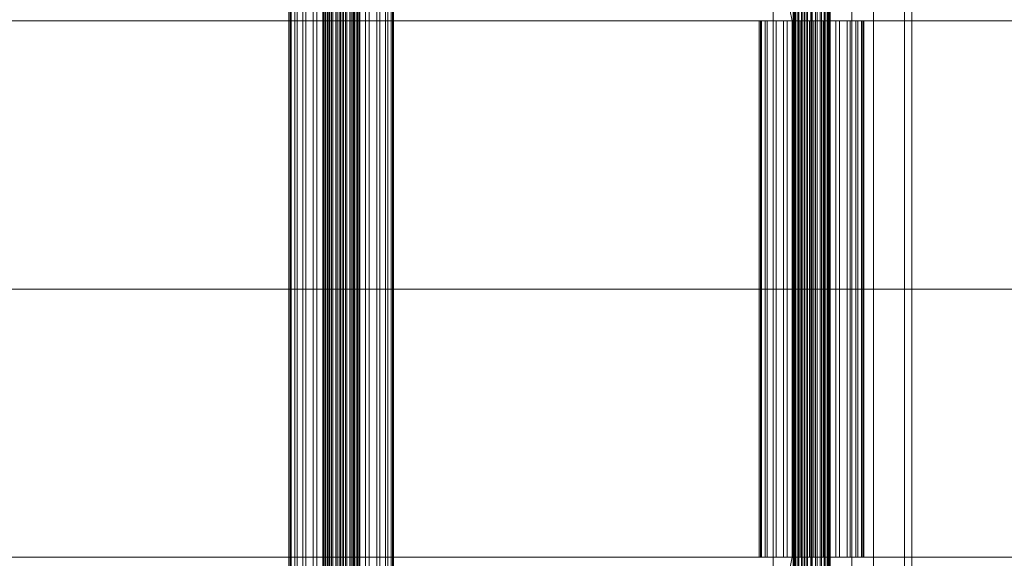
# Model space of a CAD drawing. Header units: millimetres. Extents: x -4395 to 65662, y -65530 to 6847.
# Tile 622 of 656: x 17871 to 18348, y -18130 to -17870. Entities that reach past the tile are written whole.
import ezdxf

# ---------------------------------------------------------------- set-up
doc = ezdxf.new("R2010")
doc.units = ezdxf.units.MM
doc.layers.add('superior_C02', color=7, linetype='Continuous', lineweight=0)

msp = doc.modelspace()

# ---------------------------------------------------------------- linework, layer by layer
at = {"layer": 'superior_C02'}
for p, q in [((18235.837, -17550), (18235.837, -18450)), ((18246.269, -18450), (18246.269, -17550)), ((18274.019, -18450), (18274.019, -17550)), ((18284.451, -17550), (18284.451, -18450)), ((18017.509, -18440), (18017.509, -17560)), ((18017.72, -18440), (18017.72, -17560)), ((18017.911, -18440), (18017.911, -17560)), ((18018.53, -18440), (18018.53, -17560)), ((18018.898, -18440), (18018.898, -17560)), ((18019.883, -18440), (18019.883, -17560)), ((18020.403, -18440), (18020.403, -17560)), ((18021.687, -18440), (18021.687, -17560)), ((18022.324, -18440), (18022.324, -17560)), ((18023.819, -18440), (18023.819, -17560)), ((18024.529, -18440), (18024.529, -17560)), ((18026.134, -18440), (18026.134, -17560)), ((18026.869, -18440), (18026.869, -17560)), ((18028.474, -18440), (18028.474, -17560)), ((18029.184, -18440), (18029.184, -17560)), ((18030.68, -18440), (18030.68, -17560)), ((18031.316, -18440), (18031.316, -17560)), ((18032.6, -18440), (18032.6, -17560)), ((18033.12, -18440), (18033.12, -17560)), ((18034.106, -18440), (18034.106, -17560)), ((18034.473, -18440), (18034.473, -17560)), ((18035.093, -17560), (18035.093, -18440)), ((18035.283, -18440), (18035.283, -17560)), ((18035.494, -18440), (18035.494, -17560)), ((18250.979, -17575), (18250.979, -18425)), ((18254.556, -18425), (18254.556, -17575)), ((18299.47, -18425), (18299.47, -17575)), ((18303.047, -17575), (18303.047, -18425)), ((18001.123, -18311.15), (18001.123, -17688.85)), ((18001.719, -18311.15), (18001.719, -17688.85)), ((18002.256, -18311.15), (18002.256, -17688.85)), ((18004.004, -18311.15), (18004.004, -17688.85)), ((18005.042, -18311.15), (18005.042, -17688.85)), ((18007.823, -18311.15), (18007.823, -17688.85)), ((18009.29, -18311.15), (18009.29, -17688.85)), ((18012.914, -18311.15), (18012.914, -17688.85)), ((18014.711, -18311.15), (18014.711, -17688.85)), ((18018.931, -18311.15), (18018.931, -17688.85)), ((18020.935, -18311.15), (18020.935, -17688.85)), ((18025.464, -18311.15), (18025.464, -17688.85)), ((18027.539, -18311.15), (18027.539, -17688.85)), ((18032.068, -18311.15), (18032.068, -17688.85)), ((18034.072, -18311.15), (18034.072, -17688.85)), ((18038.293, -18311.15), (18038.293, -17688.85)), ((18040.089, -18311.15), (18040.089, -17688.85)), ((18043.714, -18311.15), (18043.714, -17688.85)), ((18045.181, -18311.15), (18045.181, -17688.85)), ((18047.962, -18311.15), (18047.962, -17688.85)), ((18048.999, -18311.15), (18048.999, -17688.85)), ((18050.747, -17688.85), (18050.747, -18311.15)), ((18051.284, -18311.15), (18051.284, -17688.85)), ((18051.88, -18311.15), (18051.88, -17688.85)), ((18224.729, -17771.702), (18245.131, -17870)), ((18246.91, -17870), (18226.507, -17771.702)), ((18245.488, -18148), (18245.488, -17852)), ((18245.699, -18148), (18245.699, -17852)), ((18245.889, -18148), (18245.889, -17852)), ((18246.509, -18148), (18246.509, -17852)), ((18246.876, -18148), (18246.876, -17852)), ((18247.862, -18148), (18247.862, -17852)), ((18248.382, -18148), (18248.382, -17852)), ((18249.666, -18148), (18249.666, -17852)), ((18250.303, -18148), (18250.303, -17852)), ((18251.798, -18148), (18251.798, -17852)), ((18252.508, -18148), (18252.508, -17852)), ((18254.113, -18148), (18254.113, -17852)), ((18254.848, -18148), (18254.848, -17852)), ((18256.453, -18148), (18256.453, -17852)), ((18257.163, -18148), (18257.163, -17852)), ((18258.658, -18148), (18258.658, -17852)), ((18259.295, -18148), (18259.295, -17852)), ((18260.579, -18148), (18260.579, -17852)), ((18261.099, -18148), (18261.099, -17852)), ((18262.084, -18148), (18262.084, -17852)), ((18262.452, -18148), (18262.452, -17852)), ((18263.071, -17852), (18263.071, -18148)), ((18263.262, -18148), (18263.262, -17852)), ((18263.473, -18148), (18263.473, -17852)), ((17309.174, -17870), (18245.131, -17870)), ((18246.91, -17870), (17310.953, -17870)), ((18229.698, -17870), (18229.102, -17870)), ((18229.102, -17870), (18230.235, -17870)), ((18229.102, -18130), (18229.102, -17870)), ((18231.983, -17870), (18229.698, -17870)), ((18229.698, -18130), (18229.698, -17870)), ((18230.235, -17870), (18233.02, -17870)), ((18230.235, -18130), (18230.235, -17870)), ((18235.801, -17870), (18231.983, -17870)), ((18231.983, -18130), (18231.983, -17870)), ((18233.02, -17870), (18237.268, -17870)), ((18233.02, -18130), (18233.02, -17870)), ((18240.893, -17870), (18235.801, -17870)), ((18235.801, -18130), (18235.801, -17870)), ((18237.268, -17870), (18242.689, -17870)), ((18237.268, -18130), (18237.268, -17870)), ((18246.91, -17870), (18240.893, -17870)), ((18240.893, -18130), (18240.893, -17870)), ((18242.689, -17870), (18248.914, -17870)), ((18242.689, -18130), (18242.689, -17870)), ((18245.131, -17870), (18245.131, -18000)), ((18245.131, -17870), (19181.088, -17870)), ((18246.91, -18000), (18246.91, -17870)), ((19182.867, -17870), (18246.91, -17870)), ((18253.443, -17870), (18246.91, -17870)), ((18246.91, -18130), (18246.91, -17870)), ((18248.914, -17870), (18255.518, -17870)), ((18248.914, -18130), (18248.914, -17870)), ((18260.047, -17870), (18253.443, -17870)), ((18253.443, -18130), (18253.443, -17870)), ((18255.518, -17870), (18262.051, -17870)), ((18255.518, -18130), (18255.518, -17870)), ((18266.271, -17870), (18260.047, -17870)), ((18260.047, -18130), (18260.047, -17870)), ((18262.051, -17870), (18268.068, -17870)), ((18262.051, -18130), (18262.051, -17870)), ((18271.692, -17870), (18266.271, -17870)), ((18266.271, -18130), (18266.271, -17870)), ((18268.068, -17870), (18273.159, -17870)), ((18268.068, -18130), (18268.068, -17870)), ((18275.94, -17870), (18271.692, -17870)), ((18271.692, -18130), (18271.692, -17870)), ((18273.159, -17870), (18276.978, -17870)), ((18273.159, -18130), (18273.159, -17870)), ((18278.726, -17870), (18275.94, -17870)), ((18275.94, -18130), (18275.94, -17870)), ((18276.978, -17870), (18279.263, -17870)), ((18276.978, -18130), (18276.978, -17870)), ((18279.859, -17870), (18278.726, -17870)), ((18278.726, -17870), (18278.726, -18130)), ((18279.263, -17870), (18279.859, -17870)), ((18279.263, -18130), (18279.263, -17870)), ((18279.859, -18130), (18279.859, -17870)), ((17309.174, -18000), (18245.131, -18000)), ((18246.91, -18000), (17310.953, -18000)), ((18245.131, -18000), (18245.131, -18130)), ((18245.131, -18000), (19181.088, -18000)), ((18246.91, -18130), (18246.91, -18000)), ((19182.867, -18000), (18246.91, -18000)), ((17309.174, -18130), (18245.131, -18130)), ((18246.91, -18130), (17310.953, -18130)), ((18245.131, -18130), (18224.729, -18228.298)), ((18226.507, -18228.298), (18246.91, -18130)), ((18230.235, -18130), (18229.102, -18130)), ((18229.102, -18130), (18229.698, -18130)), ((18229.698, -18130), (18231.983, -18130)), ((18233.02, -18130), (18230.235, -18130)), ((18231.983, -18130), (18235.801, -18130)), ((18237.268, -18130), (18233.02, -18130)), ((18235.801, -18130), (18240.893, -18130)), ((18242.689, -18130), (18237.268, -18130)), ((18240.893, -18130), (18246.91, -18130)), ((18248.914, -18130), (18242.689, -18130)), ((18245.131, -18130), (19181.088, -18130)), ((19182.867, -18130), (18246.91, -18130)), ((18246.91, -18130), (18253.443, -18130)), ((18255.518, -18130), (18248.914, -18130)), ((18253.443, -18130), (18260.047, -18130)), ((18262.051, -18130), (18255.518, -18130)), ((18260.047, -18130), (18266.271, -18130)), ((18268.068, -18130), (18262.051, -18130)), ((18266.271, -18130), (18271.692, -18130)), ((18273.159, -18130), (18268.068, -18130)), ((18271.692, -18130), (18275.94, -18130)), ((18276.978, -18130), (18273.159, -18130)), ((18275.94, -18130), (18278.726, -18130)), ((18279.263, -18130), (18276.978, -18130)), ((18278.726, -18130), (18279.859, -18130)), ((18279.859, -18130), (18279.263, -18130))]:
    msp.add_line(p, q, dxfattribs=at)

doc.saveas('drawing.dxf')
